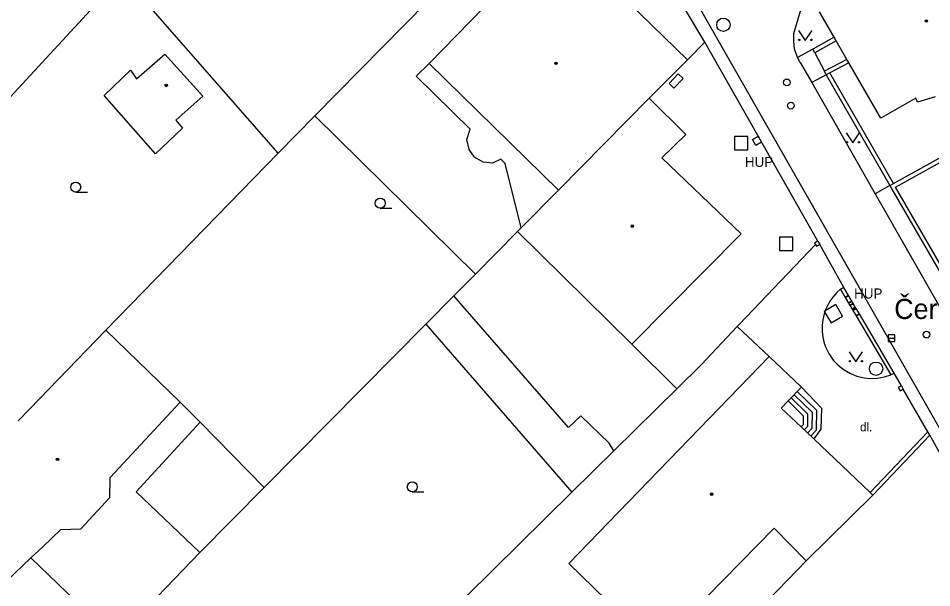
# Model space of a CAD drawing. Extents: x -598233 to -596890, y -1157848 to -1156431.
# Drawn here: x -598192.5 to -598124.2, y -1157027.8 to -1156985.2 of the extents above; entities that cross this region are included whole.
import ezdxf

# ---------------------------------------------------------------- set-up
doc = ezdxf.new("R2010")
doc.units = 0
for name, color, linetype in [('Level 10', 7, 'Continuous'), ('Level 11', 7, 'Continuous'), ('Level 24', 7, 'Continuous'), ('Level 26', 7, 'Continuous'), ('Level 27', 7, 'Continuous'), ('Level 28', 7, 'Continuous'), ('Level 36', 7, 'Continuous'), ('Level 39', 7, 'Continuous'), ('Level 40', 7, 'Continuous'), ('Level 41', 7, 'Continuous'), ('Level 49', 7, 'Continuous'), ('Level 5', 7, 'Continuous'), ('Level 7', 7, 'Continuous'), ('Level 8', 7, 'Continuous')]:
    doc.layers.add(name, color=color, linetype=linetype)

msp = doc.modelspace()

# ---------------------------------------------------------------- linework, layer by layer
at = {"layer": 'Level 10'}
for points in [[(-598117.14, -1157027.12), (-598122.6, -1157017.55), (-598147.25, -1156974.34)], [(-598134.19, -1156988.1599), (-598134.42, -1156987.49), (-598134.48, -1156986.94), (-598134.46, -1156986.36), (-598134.26, -1156985.69), (-598133.95, -1156984.59)], [(-598133.99, -1156988.51), (-598134.19, -1156988.1599)], [(-598133.99, -1156988.51), (-598133.13, -1156990.02)], [(-598133.13, -1156990.02), (-598128.38, -1156998.34)], [(-598128.38, -1156998.34), (-598123.55, -1157006.81)]]:
    msp.add_lwpolyline(points, dxfattribs=at)
at = {"layer": 'Level 11'}
for points in [[(-598150.11, -1156971.99), (-598170.3, -1156992.5)], [(-598141.12, -1156987), (-598148.29, -1156975.01)], [(-598184.68, -1156981.99), (-598204.21, -1157003.13)], [(-598173.05, -1156995.3), (-598184.68, -1156981.99)], [(-598131.45, -1156986.63), (-598133.06, -1156987.53)], [(-598141.12, -1156987), (-598142.43, -1156988.32)], [(-598132.67, -1157001.88), (-598141.12, -1156987)], [(-598133.06, -1156987.53), (-598134.19, -1156988.1599)], [(-598154.86, -1157000.88), (-598156.07, -1156996.07), (-598156.38, -1156995.76), (-598157.01, -1156996.04), (-598157.71, -1156995.9699), (-598158.36, -1156995.6), (-598158.76, -1156995.02), (-598158.92, -1156994.28), (-598158.68, -1156993.51), (-598162.71, -1156989.55), (-598161.76, -1156988.6)], [(-598132.04, -1156989.44), (-598133.13, -1156990.02)], [(-598170.3, -1156992.5), (-598173.05, -1156995.3)], [(-598170.3, -1156992.5), (-598158.29, -1157004.34)], [(-598173.05, -1156995.3), (-598185.93, -1157008.54)], [(-598127.28, -1156997.73), (-598128.38, -1156998.34)], [(-598158.29, -1157004.34), (-598155.13, -1157001.15)], [(-598159.9, -1157005.9699), (-598158.29, -1157004.34)], [(-598130.98, -1157005.48), (-598131.25, -1157005.7199), (-598131.56, -1157006.08), (-598131.77, -1157006.37), (-598131.96, -1157006.71), (-598132.08, -1157006.9699), (-598132.2, -1157007.31), (-598132.31, -1157007.77), (-598132.35, -1157008.1599), (-598132.35, -1157008.64), (-598132.3, -1157009.06), (-598132.2, -1157009.5), (-598132.08, -1157009.83), (-598131.85, -1157010.29), (-598131.52, -1157010.77), (-598131.1599, -1157011.15), (-598130.71, -1157011.5), (-598130.23, -1157011.78), (-598129.75, -1157011.9699), (-598129.2199, -1157012.1), (-598128.73, -1157012.15), (-598128.24, -1157012.13), (-598127.68, -1157012.03), (-598127.21, -1157011.88)], [(-598162.01, -1157008.1), (-598159.9, -1157005.9699)], [(-598151.33, -1157015.81), (-598159.9, -1157005.9699)], [(-598162.01, -1157008.1), (-598174.08, -1157020.29), (-598178.9, -1157025.17)], [(-598162.01, -1157008.1), (-598151.08, -1157020.6599)], [(-598136.31, -1157010.5), (-598138.7, -1157008.26)], [(-598146.6, -1157009.59), (-598143.23, -1157012.92)], [(-598141.38, -1157011.1), (-598143.23, -1157012.92), (-598147.94, -1157017.57)], [(-598134.44, -1157013.36), (-598133.11, -1157014.6599), (-598133.12, -1157015.89), (-598133.45, -1157016.23)], [(-598134.21, -1157013.12), (-598132.77, -1157014.52), (-598132.8, -1157016.02), (-598133.21, -1157016.46)], [(-598133.89, -1157012.8), (-598132.39, -1157014.36), (-598132.44, -1157015.93), (-598132.98, -1157016.67)], [(-598180.37, -1157013.92), (-598178.88, -1157015.42), (-598174.08, -1157020.29)], [(-598134.9, -1157013.83), (-598133.77, -1157014.93)], [(-598134.67, -1157013.6), (-598133.44, -1157014.79), (-598133.45, -1157015.75), (-598133.69, -1157016)], [(-598178.88, -1157015.42), (-598183.67, -1157020.63), (-598178.9, -1157025.17)], [(-598150.4, -1157014.95), (-598151.33, -1157015.81)], [(-598148.29, -1157016.98), (-598150.4, -1157014.95)], [(-598133.77, -1157014.93), (-598133.78, -1157015.62)], [(-598133.78, -1157015.62), (-598133.93, -1157015.77)], [(-598115.98, -1157031.27), (-598124.29, -1157016.38)], [(-598147.94, -1157017.57), (-598148.29, -1157016.98)], [(-598147.94, -1157017.57), (-598151.08, -1157020.6599)], [(-598151.08, -1157020.6599), (-598164.84, -1157034.23)], [(-598191.54, -1157025.57), (-598188.19, -1157028.79)]]:
    msp.add_lwpolyline(points, dxfattribs=at)
at = {"layer": 'Level 24'}
msp.add_lwpolyline([(-598143.4468, -1156990.4335), (-598142.7531, -1156989.7134), (-598143.1132, -1156989.3665), (-598143.8069, -1156990.0866)], close=True, dxfattribs=at)
for points in [[(-598137.57, -1156994.28), (-598137.13, -1156994.04), (-598136.88, -1156994.4699), (-598137.32, -1156994.7199), (-598137.57, -1156994.28)], [(-598130.13, -1157006.37), (-598130.26, -1157006.16), (-598130.38, -1157005.94), (-598130.63, -1157006.09), (-598130.37, -1157006.52), (-598130.13, -1157006.37)], [(-598129.87, -1157006.82), (-598130.03, -1157006.54), (-598130.27, -1157006.68), (-598130.11, -1157006.96), (-598129.87, -1157006.82)], [(-598129.81, -1157006.92), (-598130.05, -1157007.06), (-598129.81, -1157007.46), (-598129.57, -1157007.32), (-598129.69, -1157007.12), (-598129.81, -1157006.92)]]:
    msp.add_lwpolyline(points, dxfattribs=at)
at = {"layer": 'Level 26'}
for points in [[(-598138.92, -1156995.05), (-598137.92, -1156995.05), (-598137.92, -1156994.05), (-598138.92, -1156994.05)], [(-598135.54, -1157002.59), (-598134.54, -1157002.59), (-598134.54, -1157001.59), (-598135.54, -1157001.59)], [(-598131.6893, -1157007.994), (-598130.826, -1157007.4893), (-598131.3307, -1157006.626), (-598132.194, -1157007.1307)]]:
    msp.add_lwpolyline(points, close=True, dxfattribs=at)
at = {"layer": 'Level 27'}
msp.add_line((-598127.42, -1157009.13), (-598126.92, -1157009.13), dxfattribs=at)
msp.add_lwpolyline([(-598127.42, -1157009.38), (-598126.92, -1157009.38), (-598126.92, -1157008.88), (-598127.42, -1157008.88)], close=True, dxfattribs=at)
for centre in [(-598139.74, -1156985.7), (-598128.32, -1157011.42)]:
    msp.add_circle(centre, 0.5, dxfattribs=at)
at = {"layer": 'Level 28'}
for centre in [(-598134.99, -1156990.01), (-598134.69, -1156991.75), (-598124.55, -1157008.87)]:
    msp.add_circle(centre, 0.25, dxfattribs=at)
at = {"layer": 'Level 36'}
for p, q in [((-598188.19, -1156998.215), (-598187.315, -1156998.215)), ((-598165.4099, -1156999.415), (-598164.5349, -1156999.415)), ((-598163.01, -1157020.625), (-598162.135, -1157020.625))]:
    msp.add_line(p, q, dxfattribs=at)
for points in [[(-598134.11, -1156986.13), (-598133.61, -1156986.88), (-598133.11, -1156986.13)], [(-598130.55, -1156993.79), (-598130.05, -1156994.54), (-598129.55, -1156993.79)], [(-598130.33, -1157010.1599), (-598129.83, -1157010.9099), (-598129.33, -1157010.1599)]]:
    msp.add_lwpolyline(points, dxfattribs=at)
for centre, radius in [((-598134.0602, -1156986.8298), 0.05), ((-598133.1608, -1156986.8298), 0.05), ((-598130.5002, -1156994.4898), 0.05), ((-598129.6008, -1156994.4898), 0.05), ((-598188.1901, -1156997.8399), 0.375), ((-598165.41, -1156999.0399), 0.375), ((-598130.2802, -1157010.8597), 0.05), ((-598129.3808, -1157010.8597), 0.05), ((-598163.0101, -1157020.2499), 0.375)]:
    msp.add_circle(centre, radius, dxfattribs=at)
at = {"layer": 'Level 39'}
for centre, radius in [((-598124.55, -1156985.4099), 0.09), ((-598124.55, -1156985.4099), 0.0398), ((-598152.27, -1156988.58), 0.09), ((-598152.27, -1156988.58), 0.0398), ((-598181.42, -1156990.24), 0.09), ((-598181.42, -1156990.24), 0.0398), ((-598146.56, -1157000.76), 0.09), ((-598146.56, -1157000.76), 0.0398), ((-598189.55, -1157018.19), 0.09), ((-598189.55, -1157018.19), 0.0398), ((-598140.62, -1157020.8), 0.09), ((-598140.62, -1157020.8), 0.0398)]:
    msp.add_circle(centre, radius, dxfattribs=at)
at = {"layer": 'Level 5'}
for points in [[(-598161.76, -1156988.6), (-598152.5, -1156979.11)], [(-598148.65, -1156982.24), (-598142.43, -1156988.32)], [(-598131.45, -1156986.63), (-598132.54, -1156984.74)], [(-598131.31, -1156986.89), (-598131.45, -1156986.63)], [(-598130.5, -1156988.29), (-598131.31, -1156986.89)], [(-598183.65, -1156989.75), (-598181.52, -1156987.89)], [(-598181.52, -1156987.89), (-598178.69, -1156991.03)], [(-598152.07, -1156998.06), (-598161.76, -1156988.6)], [(-598142.43, -1156988.32), (-598145.28, -1156991.2)], [(-598130.35, -1156988.55), (-598130.5, -1156988.29)], [(-598127.9699, -1156992.69), (-598130.35, -1156988.55)], [(-598186.05, -1156990.98), (-598184.1, -1156989.09)], [(-598184.1, -1156989.09), (-598183.65, -1156989.75)], [(-598182.23, -1156995.34), (-598186.05, -1156990.98)], [(-598178.69, -1156991.03), (-598180.71, -1156992.83)], [(-598145.28, -1156991.2), (-598152.07, -1156998.06)], [(-598145.28, -1156991.2), (-598142.55, -1156993.9)], [(-598125.35, -1156991.18), (-598127.9699, -1156992.69)], [(-598125.21, -1156991.5), (-598125.35, -1156991.18)], [(-598123.9099, -1156991.08), (-598125.21, -1156991.5)], [(-598180.71, -1156992.83), (-598180.2, -1156993.44)], [(-598180.2, -1156993.44), (-598182.23, -1156995.34)], [(-598142.55, -1156993.9), (-598144.34, -1156995.65)], [(-598144.34, -1156995.65), (-598138.42, -1157001.33)], [(-598154.86, -1157000.88), (-598152.07, -1156998.06)], [(-598155.13, -1157001.15), (-598154.86, -1157000.88)], [(-598146.6, -1157009.59), (-598155.13, -1157001.15)], [(-598138.42, -1157001.33), (-598146.6, -1157009.59)], [(-598185.93, -1157008.54), (-598191.63, -1157014.42)], [(-598180.37, -1157013.92), (-598185.93, -1157008.54)], [(-598136.31, -1157010.5), (-598151.31, -1157025.98)], [(-598133.89, -1157012.8), (-598136.31, -1157010.5)], [(-598134.9, -1157013.83), (-598133.89, -1157012.8)], [(-598185.62, -1157019.55), (-598180.37, -1157013.92)], [(-598135.4099, -1157014.36), (-598134.9, -1157013.83)], [(-598191.63, -1157014.42), (-598192.49, -1157015.32)], [(-598133.93, -1157015.77), (-598135.4099, -1157014.36)], [(-598132.98, -1157016.67), (-598133.93, -1157015.77)], [(-598128.77, -1157020.68), (-598132.98, -1157016.67)], [(-598185.64, -1157021.06), (-598185.62, -1157019.55)], [(-598133.54, -1157025.78), (-598128.57, -1157020.87)], [(-598128.57, -1157020.87), (-598128.77, -1157020.68)], [(-598187.81, -1157023.39), (-598185.64, -1157021.06)], [(-598190.65, -1157024.73), (-598189.29, -1157023.44)], [(-598189.29, -1157023.44), (-598187.81, -1157023.39)], [(-598144.77, -1157032.35), (-598135.93, -1157023.35)], [(-598135.93, -1157023.35), (-598133.54, -1157025.78)], [(-598193.36, -1157027.3), (-598191.54, -1157025.57), (-598190.65, -1157024.73)], [(-598151.31, -1157025.98), (-598144.77, -1157032.35)]]:
    msp.add_lwpolyline(points, dxfattribs=at)
at = {"layer": 'Level 7'}
for points in [[(-598131.31, -1156986.89), (-598132.9099, -1156987.79)], [(-598132.9099, -1156987.79), (-598133.06, -1156987.53)], [(-598127.02, -1156997.58), (-598109.71, -1156987.9699)], [(-598130.5, -1156988.29), (-598132.18, -1156989.18)], [(-598130.35, -1156988.55), (-598131.77, -1156989.3)], [(-598122.1599, -1157005.96), (-598126.87, -1156997.85), (-598109.59, -1156988.25)], [(-598132.04, -1156989.44), (-598132.18, -1156989.18)], [(-598131.77, -1156989.3), (-598132.04, -1156989.44)], [(-598132.04, -1156989.44), (-598127.28, -1156997.73)], [(-598127.02, -1156997.58), (-598131.77, -1156989.3)], [(-598127.28, -1156997.73), (-598127.02, -1156997.58)], [(-598127.28, -1156997.73), (-598127.13, -1156997.99)], [(-598127.13, -1156997.99), (-598122.42, -1157006.11)], [(-598138.7, -1157008.26), (-598138.56, -1157008.11), (-598132.85, -1157002.14)], [(-598132.67, -1157001.88), (-598132.92, -1157002.02), (-598132.85, -1157002.14)], [(-598132.85, -1157002.14), (-598132.78, -1157002.26), (-598132.53, -1157002.13)], [(-598132.67, -1157001.88), (-598132.53, -1157002.13)], [(-598130.74, -1157005.34), (-598130.98, -1157005.48)], [(-598130.98, -1157005.48), (-598130.63, -1157006.09), (-598130.38, -1157005.94)], [(-598130.38, -1157005.94), (-598130.74, -1157005.34)], [(-598130.13, -1157006.37), (-598130.37, -1157006.52), (-598130.27, -1157006.68), (-598130.03, -1157006.54)], [(-598130.03, -1157006.54), (-598130.13, -1157006.37)], [(-598129.87, -1157006.82), (-598130.11, -1157006.96), (-598130.05, -1157007.06), (-598129.81, -1157006.92)], [(-598129.81, -1157006.92), (-598129.87, -1157006.82)], [(-598129.57, -1157007.32), (-598129.81, -1157007.46), (-598127.21, -1157011.88)], [(-598126.9699, -1157011.74), (-598129.57, -1157007.32)], [(-598141.38, -1157011.1), (-598138.7, -1157008.26)], [(-598127.21, -1157011.88), (-598126.9699, -1157011.74)], [(-598126.42, -1157012.69), (-598126.6599, -1157012.83), (-598126.52, -1157013.07), (-598126.28, -1157012.94)], [(-598126.42, -1157012.69), (-598126.28, -1157012.94)], [(-598124.44, -1157016.13), (-598128.77, -1157020.68)], [(-598124.29, -1157016.38), (-598124.44, -1157016.13)], [(-598124.29, -1157016.38), (-598128.57, -1157020.87)], [(-598178.9, -1157025.17), (-598196.05, -1157042.96)], [(-598133.54, -1157025.78), (-598153.3, -1157046.2199)]]:
    msp.add_lwpolyline(points, dxfattribs=at)
at = {"layer": 'Level 8'}
for points in [[(-598132.9099, -1156987.79), (-598132.18, -1156989.18)], [(-598130.74, -1157005.34), (-598132.53, -1157002.13)], [(-598126.42, -1157012.69), (-598126.9699, -1157011.74)], [(-598124.44, -1157016.13), (-598126.28, -1157012.94)]]:
    msp.add_lwpolyline(points, dxfattribs=at)

# ---------------------------------------------------------------- texts
at = {"layer": 'Level 40'}
msp.add_text('dl.', height=0.65, dxfattribs=at).set_placement((-598129.52, -1157016.1))
at = {"layer": 'Level 41'}
for p in [(-598138.13, -1156996.33), (-598129.96, -1157006.17)]:
    msp.add_text('HUP', height=0.75, dxfattribs=at).set_placement(p)
at = {"layer": 'Level 49'}
msp.add_text('Černíkova', height=1.5, dxfattribs=at).set_placement((-598126.96, -1157007.7))

doc.saveas('drawing.dxf')
